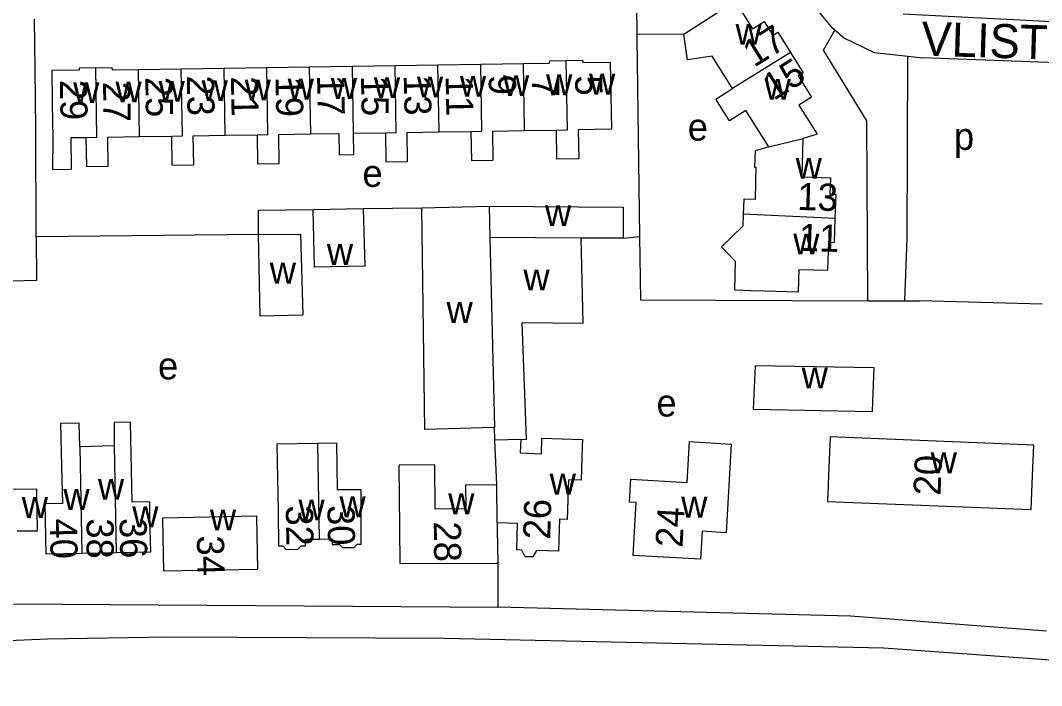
# Model space of a CAD drawing. Extents: x 156721 to 158827, y 386657 to 388950.
# Drawn here: x 158102.6 to 158252.9, y 387820.2 to 387918.1 of the extents above; entities that cross this region are included whole.
import ezdxf

# ---------------------------------------------------------------- set-up
doc = ezdxf.new("R2010")
doc.units = 0
for name, color, linetype in [('BLT_Basislijn', 7, 'Continuous'), ('BLT_Bebouwing', 7, 'Continuous'), ('BLT_Centroide', 7, 'Continuous'), ('BLT_Huisnummer', 7, 'Continuous'), ('BLT_Huisnummer_ tussenligend', 7, 'Continuous'), ('BLT_Onderverdeling_panden', 7, 'Continuous'), ('BLT_Straatnaam', 7, 'Continuous')]:
    doc.layers.add(name, color=color, linetype=linetype)

msp = doc.modelspace()

# ---------------------------------------------------------------- linework, layer by layer
at = {"layer": 'BLT_Basislijn'}
for p, q in [((158193.28, 387920.24), (158193.34, 387916.05)), ((158223.73, 387915.58), (158222.47, 387916.66)), ((158200.23, 387916.1), (158193.34, 387916.05)), ((158193.34, 387916.05), (158193.35, 387915.57)), ((158193.35, 387915.57), (158193.75, 387886.32)), ((158153.06, 387890.43), (158161.67, 387890.53)), ((158137.61, 387886.6), (158104.91, 387886.25)), ((158191.3, 387886.05), (158193.75, 387886.32)), ((158227.37, 387876.85), (158229.13, 387876.84)), ((158229.13, 387876.84), (158232.82, 387876.82)), ((158232.82, 387876.82), (158234.96, 387876.81)), ((158253, 387876.36), (158234.96, 387876.81)), ((158172.85, 387838.19), (158172.88, 387831.71)), ((158101.56, 387832.22), (158172.88, 387831.71))]:
    msp.add_line(p, q, dxfattribs=at)
for points in [[(158222.47, 387916.66), (158222.18, 387916.9), (158220.06, 387919.49), (158216.9, 387924.3)], [(158104.91, 387886.25), (158104.85, 387902.22), (158104.76, 387911.01), (158104.65, 387918.29)], [(158275.12, 387916.6), (158274.47, 387916.86), (158232.53, 387919.01)], [(158227.37, 387876.85), (158227.2, 387903.32), (158220.81, 387913.75), (158222.47, 387916.66)], [(158223.73, 387915.58), (158228.27, 387913.37), (158233.25, 387912.85)], [(158232.82, 387876.82), (158233.12, 387886.01), (158233.25, 387912.85)], [(158233.25, 387912.85), (158235.4, 387912.62)], [(158297.17, 387875.43), (158297.26, 387876.69), (158296.28, 387881.5), (158287.71, 387894.25), (158286.43, 387896.55), (158280.46, 387905.21), (158277.82, 387908.3), (158274.2, 387910.21), (158272.22, 387910.76), (158265.67, 387911.49), (158235.4, 387912.62)], [(158137.61, 387886.6), (158137.61, 387890.17), (158145.66, 387890.26)], [(158104.91, 387886.25), (158104.94, 387879.83), (158076.18, 387879.03)], [(158193.75, 387886.32), (158193.88, 387876.99), (158227.37, 387876.85)], [(158253.68, 387828.21), (158224.81, 387830.4), (158172.88, 387831.71)], [(158050, 387824.67), (158106.54, 387827.07), (158124.28, 387827.36), (158165, 387827.18), (158229.66, 387825.77), (158256.29, 387823.84), (158287.35, 387820.19), (158290.11, 387820.54), (158291.39, 387821.15), (158292.99, 387823.69)]]:
    msp.add_lwpolyline(points, dxfattribs=at)
at = {"layer": 'BLT_Bebouwing'}
for p, q in [((158119.96, 387910.9), (158126.26, 387911)), ((158126.26, 387911), (158132.56, 387911.09)), ((158132.56, 387911.09), (158138.85, 387911.19)), ((158138.85, 387911.19), (158145.15, 387911.28)), ((158145.15, 387911.28), (158151.45, 387911.38)), ((158151.45, 387911.38), (158157.76, 387911.48)), ((158157.76, 387911.48), (158164.05, 387911.57)), ((158164.05, 387911.57), (158170.34, 387911.67)), ((158170.34, 387911.67), (158176.64, 387911.76)), ((158151.62, 387901.51), (158156.31, 387901.58)), ((158164.21, 387901.7), (158168.91, 387901.78)), ((158176.8, 387901.9), (158181.5, 387901.97)), ((158120.12, 387901.02), (158124.82, 387901.09)), ((158132.71, 387901.21), (158137.41, 387901.29)), ((158145.66, 387890.26), (158153.06, 387890.43)), ((158161.67, 387890.53), (158171.57, 387890.77)), ((158137.61, 387886.6), (158143.81, 387886.66)), ((158191.3, 387886.05), (158185.16, 387886.08)), ((158172.42, 387856.34), (158172.36, 387858.19)), ((158172.72, 387849.74), (158172.42, 387856.34)), ((158116.38, 387855.47), (158111.3, 387855.33)), ((158111.62, 387839.67), (158116.69, 387839.78)), ((158158.44, 387838.14), (158172.73, 387838.19)), ((158172.85, 387838.19), (158172.73, 387838.19))]:
    msp.add_line(p, q, dxfattribs=at)
for points in [[(158200.23, 387916.1), (158207.83, 387920.95)], [(158207.83, 387920.95), (158210.36, 387916.89), (158212.09, 387917.97), (158213.37, 387915.92), (158214.09, 387916.38), (158215.95, 387913.4)], [(158207.42, 387908.08), (158204.45, 387912.87), (158200.81, 387912.29), (158200.23, 387916.1)], [(158176.64, 387911.76), (158180.48, 387911.82), (158180.52, 387912.15), (158182.94, 387912.2)], [(158182.94, 387912.2), (158185.35, 387912.24), (158185.36, 387911.92), (158189.42, 387911.99), (158189.5, 387906.99), (158189.58, 387902.1), (158184.7, 387902.02), (158184.77, 387897.72), (158181.57, 387897.67), (158181.5, 387901.97)], [(158215.95, 387913.4), (158217.81, 387910.41), (158217.09, 387909.95), (158219.04, 387906.82), (158217.18, 387905.66), (158219.88, 387901.35), (158217.84, 387900.73)], [(158113.65, 387911.14), (158111.22, 387911.08), (158111.22, 387910.79), (158107.18, 387910.76), (158107.23, 387905.76), (158107.36, 387900.82), (158107.31, 387896.18), (158110.08, 387896.2), (158110.04, 387900.86), (158112.22, 387900.89)], [(158113.65, 387911.14), (158116.04, 387911.2), (158116.06, 387910.84), (158119.96, 387910.9)], [(158212.76, 387899.49), (158209.36, 387904.87), (158206.96, 387903.35), (158204.95, 387906.52), (158207.42, 387908.08)], [(158145.31, 387901.41), (158149.47, 387901.47), (158149.52, 387898.33), (158151.66, 387898.36), (158151.62, 387901.51)], [(158156.31, 387901.58), (158156.38, 387897.28), (158159.58, 387897.33), (158159.51, 387901.63), (158164.21, 387901.7)], [(158168.91, 387901.78), (158168.97, 387897.48), (158172.17, 387897.53), (158172.11, 387901.83), (158176.8, 387901.9)], [(158112.22, 387900.89), (158112.29, 387896.6), (158115.49, 387896.65), (158115.42, 387900.94), (158120.12, 387901.02)], [(158124.82, 387901.09), (158124.88, 387896.79), (158128.08, 387896.84), (158128.02, 387901.14), (158132.71, 387901.21)], [(158137.41, 387901.29), (158137.48, 387896.99), (158140.68, 387897.04), (158140.61, 387901.34), (158145.31, 387901.41)], [(158222.56, 387888.96), (158222.68, 387892.48), (158221.82, 387892.5), (158221.89, 387894.91), (158217.66, 387895.04), (158217.84, 387900.73)], [(158212.76, 387899.49), (158210.78, 387898.9), (158210.66, 387896.51), (158210.88, 387896.5), (158210.74, 387891.75), (158209.08, 387891.81), (158209, 387889.58)], [(158153.06, 387890.43), (158153.27, 387881.95), (158145.85, 387881.78), (158145.66, 387890.26)], [(158172.36, 387858.19), (158162.14, 387857.89), (158161.67, 387890.53)], [(158171.57, 387890.77), (158191.33, 387890.62), (158191.3, 387886.05)], [(158209, 387889.58), (158208.95, 387887.8), (158205.78, 387884.8), (158207.81, 387882.65), (158207.69, 387878.44), (158210.17, 387878.37), (158212.15, 387878.31), (158217.15, 387878.17), (158217.26, 387881.46), (158221.48, 387881.33), (158221.6, 387885.45), (158222.44, 387885.43), (158222.56, 387888.96)], [(158143.81, 387886.66), (158144.15, 387874.72), (158137.88, 387874.55), (158137.61, 387886.6)], [(158176.23, 387856.44), (158177.07, 387856.46), (158176.47, 387873.66), (158185.43, 387873.55), (158185.16, 387886.08)], [(158228.03, 387862), (158227.97, 387860.51), (158210.53, 387860.82), (158210.79, 387867.31), (158228.23, 387867), (158228.03, 387862)], [(158111.3, 387855.33), (158111.23, 387858.8), (158108.49, 387858.75), (158108.62, 387852.46), (158108.74, 387846.98), (158106.16, 387846.93), (158106.21, 387844.56), (158106.32, 387839.56), (158111.62, 387839.67)], [(158116.69, 387839.78), (158121.75, 387839.88), (158121.64, 387844.88), (158121.6, 387847.24), (158119.03, 387847.19), (158118.79, 387858.97), (158116.35, 387858.92), (158116.38, 387855.47)], [(158176.23, 387856.44), (158176.16, 387854.43), (158179.29, 387854.33), (158179.36, 387856.62), (158185.33, 387856.43), (158185.3, 387855.41)], [(158251.6, 387851.1), (158251.78, 387855.6), (158221.8, 387856.81), (158221.62, 387852.3), (158221.42, 387847.3), (158251.4, 387846.1), (158251.6, 387851.1)], [(158146.31, 387855.84), (158140.34, 387855.74), (158140.5, 387845.75), (158140.58, 387840.75), (158141.2, 387840.76), (158141.72, 387840.24), (158143.41, 387840.27), (158143.9, 387840.77), (158144.55, 387840.78), (158144.54, 387841.73), (158146.54, 387841.76)], [(158146.54, 387841.76), (158148.48, 387841.79), (158148.49, 387840.96), (158149.54, 387840.96), (158149.98, 387840.52), (158151.64, 387840.53), (158152.14, 387841.03), (158152.76, 387841.03), (158152.74, 387846.03), (158152.73, 387849.03), (158149.28, 387849.02), (158149.18, 387855.88), (158146.31, 387855.84)], [(158185.3, 387855.41), (158185.14, 387850.41), (158183.27, 387850.47), (158183.09, 387844.65), (158181.94, 387844.69), (158181.79, 387839.97), (158178.57, 387840.07), (158178.01, 387839.13), (158176.9, 387839.16), (158176.42, 387840.14), (158175.66, 387840.16), (158175.78, 387844.06), (158172.78, 387844.15)], [(158172.72, 387849.74), (158168.12, 387849.69), (158168.16, 387846.22), (158163.65, 387846.17), (158163.57, 387852.7), (158158.27, 387852.64), (158158.38, 387843.37), (158158.44, 387838.14)], [(158102.07, 387842.96), (158105.08, 387842.98), (158104.99, 387849.09), (158101.27, 387849.04)], [(158137.42, 387842.33), (158137.37, 387845.12), (158123.5, 387844.82), (158123.55, 387842.08), (158123.64, 387837.08), (158137.51, 387837.33), (158137.42, 387842.33)], [(158172.78, 387844.15), (158172.79, 387843.19), (158172.85, 387838.19)]]:
    msp.add_lwpolyline(points, dxfattribs=at)
msp.add_lwpolyline([(158201.1, 387856.11), (158207.24, 387855.75), (158206.49, 387842.69), (158202.93, 387842.9), (158202.7, 387838.78), (158192.79, 387839.35), (158193.24, 387847.12), (158192.23, 387847.18), (158192.43, 387850.58), (158200.75, 387850.1)], close=True, dxfattribs=at)
at = {"layer": 'BLT_Onderverdeling_panden'}
for p, q in [((158215.95, 387913.4), (158207.42, 387908.08)), ((158120.12, 387901.02), (158119.96, 387910.9)), ((158132.71, 387901.21), (158132.56, 387911.09)), ((158145.31, 387901.41), (158145.15, 387911.28)), ((158151.62, 387901.51), (158151.45, 387911.38)), ((158164.21, 387901.7), (158164.05, 387911.57)), ((158176.8, 387901.9), (158176.64, 387911.76)), ((158212.76, 387899.49), (158217.84, 387900.73)), ((158212.76, 387899.49), (158217.84, 387900.73)), ((158171.57, 387890.77), (158171.68, 387886.15)), ((158222.56, 387888.96), (158209, 387889.58)), ((158171.68, 387886.15), (158172.36, 387858.19)), ((158185.16, 387886.08), (158171.68, 387886.15)), ((158176.23, 387856.44), (158172.42, 387856.34)), ((158111.3, 387855.33), (158111.62, 387839.67)), ((158116.38, 387855.47), (158116.69, 387839.78)), ((158146.31, 387855.84), (158146.54, 387841.76)), ((158172.78, 387844.15), (158172.72, 387849.74))]:
    msp.add_line(p, q, dxfattribs=at)
for points in [[(158181.5, 387901.97), (158183.1, 387902), (158182.94, 387912.2)], [(158112.22, 387900.89), (158113.82, 387900.92), (158113.65, 387911.14)], [(158124.82, 387901.09), (158126.42, 387901.11), (158126.26, 387911)], [(158137.41, 387901.29), (158139.01, 387901.31), (158138.85, 387911.19)], [(158156.31, 387901.58), (158157.91, 387901.61), (158157.76, 387911.48)], [(158168.91, 387901.78), (158170.51, 387901.8), (158170.34, 387911.67)]]:
    msp.add_lwpolyline(points, dxfattribs=at)

# ---------------------------------------------------------------- texts
at = {"layer": 'BLT_Centroide'}
for s, p in [('w', (158207.86, 387914.53)), ('w', (158110.33, 387905.94)), ('w', (158116.56, 387906.03)), ('w', (158122.91, 387906.14)), ('w', (158129.25, 387906.23)), ('w', (158135.59, 387906.34)), ('w', (158141.92, 387906.47)), ('w', (158148.27, 387906.56)), ('w', (158154.61, 387906.67)), ('w', (158160.95, 387906.78)), ('w', (158167.28, 387906.88)), ('w', (158173.62, 387906.98)), ('w', (158179.97, 387907.09)), ('w', (158186.3, 387907.2)), ('w', (158212.15, 387906.44)), ('e', (158200.83, 387900.42)), ('p', (158240.02, 387899.05)), ('w', (158216.72, 387894.81)), ('e', (158152.93, 387893.61)), ('w', (158179.81, 387887.83)), ('w', (158216.36, 387883.67)), ('w', (158147.69, 387882.13)), ('w', (158139.28, 387879.37)), ('w', (158176.63, 387878.36)), ('w', (158165.31, 387873.59)), ('e', (158122.83, 387865.26)), ('w', (158217.6, 387863.94)), ('e', (158196.23, 387859.8)), ('w', (158236.6, 387851.44)), ('w', (158113.98, 387847.55)), ('w', (158180.5, 387848.3)), ('w', (158108.89, 387846.05)), ('w', (158102.77, 387844.86)), ('w', (158143.5, 387844.5)), ('w', (158149.55, 387844.98)), ('w', (158165.56, 387845.41)), ('w', (158199.86, 387844.91)), ('w', (158119.03, 387843.5)), ('w', (158130.47, 387843.03))]:
    msp.add_text(s, height=4, dxfattribs=at).set_placement(p)
at = {"layer": 'BLT_Huisnummer'}
for s, rotation, p in [('17', 31.9268, (158210.59, 387911.12)), ('29', 271.0377, (158108.37, 387909.35)), ('25', 271.0377, (158120.95, 387909.78)), ('21', 271.0377, (158133.56, 387909.86)), ('17', 271.0377, (158146.24, 387910.04)), ('13', 271.0377, (158159.01, 387910.03)), ('9', 271.0377, (158171.51, 387910.08)), ('5', 271.0377, (158184.24, 387909.99)), ('11', 358.2355, (158217.14, 387884.2)), ('20', 87.6961, (158238.04, 387848.11)), ('26', 88.2008, (158180.57, 387841.66)), ('32', 270.9052, (158141.64, 387846.68)), ('30', 270.9028, (158147.77, 387846.74)), ('24', 86.7096, (158200.05, 387840.44)), ('40', 271.1689, (158106.89, 387844.74)), ('36', 271.1735, (158117.15, 387844.84)), ('28', 270.6804, (158163.43, 387844.33)), ('34', 271.0427, (158128.54, 387842.26))]:
    msp.add_text(s, height=4, rotation=rotation, dxfattribs=at).set_placement(p)
at = {"layer": 'BLT_Huisnummer_ tussenligend'}
for s, rotation, p in [('15', 31.9544, (158213.48, 387906.23)), ('23', 271.0377, (158127.07, 387909.98)), ('19', 271.0377, (158140.13, 387909.81)), ('15', 271.0377, (158152.71, 387909.93)), ('11', 271.0377, (158165.18, 387909.94)), ('7', 271.0377, (158177.89, 387909.77)), ('27', 271.0377, (158114.72, 387909.05)), ('13', 358.2355, (158216.92, 387890.22)), ('38', 270, (158112.31, 387844.81))]:
    msp.add_text(s, height=4, rotation=rotation, dxfattribs=at).set_placement(p)
at = {"layer": 'BLT_Straatnaam'}
msp.add_text('VLISTSTRAAT', height=4.9999, rotation=358.2635, dxfattribs=at).set_placement((158235.17, 387912.94))

doc.saveas('drawing.dxf')
